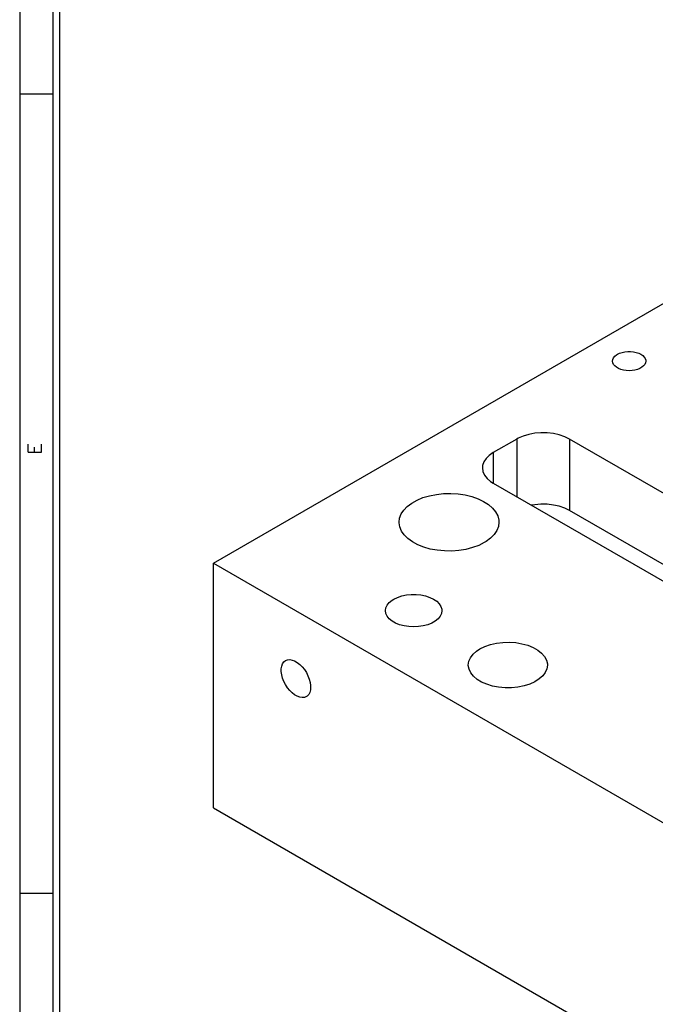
# Model space of a CAD drawing. Header units: inches. Extents: x 3 to 351, y 4 to 271.
# Tile 384 of 530: x 200 to 205, y 109 to 117. Entities that reach past the tile are written whole.
import ezdxf
from ezdxf.enums import TextEntityAlignment as Align

# ---------------------------------------------------------------- set-up
doc = ezdxf.new("R2010")
doc.units = ezdxf.units.IN
doc.header["$LTSCALE"] = 0.5
doc.header["$MEASUREMENT"] = 0
doc.layers.add('PLOTVIEW1', color=7, linetype='Continuous')
doc.layers.add('STR_1', color=7, linetype='Continuous')
doc.styles.add('VERO5-RomanD', font='romand__.ttf')

msp = doc.modelspace()

# ---------------------------------------------------------------- linework, layer by layer
at = {"layer": 'PLOTVIEW1', "color": 97, "linetype": 'Continuous'}
for p, q in [((200.2017, 139.1975), (200.2017, 105.1975)), ((200.4517, 139.1975), (200.4517, 105.1975)), ((200.5017, 139.1975), (200.5017, 105.1975)), ((200.4517, 116.1975), (200.2017, 116.1975)), ((200.4517, 110.1975), (200.2017, 110.1975))]:
    msp.add_line(p, q, dxfattribs=at)
at = {"layer": 'STR_1', "color": 190, "linetype": 'Continuous'}
for p, q in [((201.6566, 112.677), (208.3741, 116.5553)), ((204.705, 114.2517), (204.7239, 114.258)), ((204.7239, 114.258), (204.7444, 114.2623)), ((204.7444, 114.2623), (204.7658, 114.2645)), ((204.7658, 114.2645), (204.7876, 114.2645)), ((204.7876, 114.2645), (204.8091, 114.2623)), ((204.8091, 114.2623), (204.8296, 114.258)), ((204.8296, 114.258), (204.8484, 114.2517)), ((204.6517, 114.1926), (204.6536, 114.2052)), ((204.6536, 114.1801), (204.6517, 114.1926)), ((204.6536, 114.2052), (204.6593, 114.2173)), ((204.6593, 114.2173), (204.6685, 114.2287)), ((204.6685, 114.2287), (204.681, 114.239)), ((204.681, 114.239), (204.6883, 114.2437)), ((204.6883, 114.2437), (204.705, 114.2517)), ((204.8484, 114.2517), (204.8651, 114.2437)), ((204.8651, 114.2437), (204.8791, 114.234)), ((204.8791, 114.234), (204.89, 114.2231)), ((204.89, 114.2231), (204.8975, 114.2113)), ((204.8975, 114.2113), (204.9013, 114.1989)), ((204.9017, 114.1926), (204.8998, 114.1801)), ((204.9013, 114.1989), (204.9017, 114.1926)), ((204.6593, 114.1679), (204.6536, 114.1801)), ((204.6685, 114.1565), (204.6593, 114.1679)), ((204.681, 114.1462), (204.6685, 114.1565)), ((204.6964, 114.1373), (204.681, 114.1462)), ((204.7142, 114.1301), (204.6964, 114.1373)), ((204.734, 114.1248), (204.7142, 114.1301)), ((204.755, 114.1216), (204.734, 114.1248)), ((204.7767, 114.1205), (204.755, 114.1216)), ((204.7984, 114.1216), (204.7767, 114.1205)), ((204.8195, 114.1248), (204.7984, 114.1216)), ((204.8392, 114.1301), (204.8195, 114.1248)), ((204.8571, 114.1373), (204.8392, 114.1301)), ((204.8725, 114.1462), (204.8571, 114.1373)), ((204.885, 114.1565), (204.8725, 114.1462)), ((204.8942, 114.1679), (204.885, 114.1565)), ((204.8998, 114.1801), (204.8942, 114.1679)), ((203.9335, 113.6078), (203.7567, 113.5058)), ((203.9435, 113.6133), (203.9335, 113.6078)), ((203.9811, 113.6298), (203.9435, 113.6133)), ((204.0229, 113.6425), (203.9811, 113.6298)), ((204.0679, 113.6509), (204.0229, 113.6425)), ((204.1147, 113.6549), (204.0679, 113.6509)), ((204.162, 113.6542), (204.1147, 113.6549)), ((204.2084, 113.649), (204.162, 113.6542)), ((204.2526, 113.6393), (204.2084, 113.649)), ((204.2934, 113.6254), (204.2526, 113.6393)), ((204.3295, 113.6078), (204.2934, 113.6254)), ((208.9964, 110.9134), (204.3295, 113.6078)), ((203.7023, 113.4614), (203.6855, 113.4358)), ((203.7262, 113.4849), (203.7023, 113.4614)), ((203.7567, 113.5058), (203.7262, 113.4849)), ((203.6764, 113.409), (203.6747, 113.3914)), ((203.6747, 113.3914), (203.6787, 113.3642)), ((203.6855, 113.4358), (203.6764, 113.409)), ((203.6787, 113.3642), (203.6906, 113.3378)), ((203.6906, 113.3378), (203.71, 113.3129)), ((203.71, 113.3129), (203.7364, 113.2903)), ((203.7364, 113.2903), (203.7567, 113.2771)), ((203.7567, 113.2771), (208.4236, 110.5827)), ((203.1451, 113.1277), (203.1845, 113.1496)), ((203.1845, 113.1496), (203.229, 113.168)), ((203.229, 113.168), (203.2777, 113.1824)), ((203.2777, 113.1824), (203.3295, 113.1927)), ((203.3295, 113.1927), (203.3833, 113.1984)), ((203.3833, 113.1984), (203.438, 113.1996)), ((203.438, 113.1996), (203.4924, 113.1961)), ((203.4924, 113.1961), (203.5453, 113.1881)), ((203.5453, 113.1881), (203.5957, 113.1758)), ((203.5957, 113.1758), (203.6425, 113.1593)), ((203.6425, 113.1593), (203.6845, 113.1391)), ((203.0653, 113.0456), (203.0848, 113.0751)), ((203.0848, 113.0751), (203.1116, 113.1026)), ((203.1116, 113.1026), (203.1451, 113.1277)), ((203.6845, 113.1391), (203.7211, 113.1156)), ((203.7211, 113.1156), (203.7513, 113.0893)), ((203.7513, 113.0893), (203.7746, 113.0607)), ((204.0679, 113.1145), (204.0449, 113.1108)), ((204.1147, 113.1184), (204.0679, 113.1145)), ((204.162, 113.1178), (204.1147, 113.1184)), ((204.2084, 113.1125), (204.162, 113.1178)), ((204.2526, 113.1028), (204.2084, 113.1125)), ((204.2934, 113.089), (204.2526, 113.1028)), ((204.3295, 113.0714), (204.2934, 113.089)), ((203.0494, 112.9832), (203.0534, 113.0147)), ((203.0534, 113.0147), (203.0653, 113.0456)), ((203.7746, 113.0607), (203.7904, 113.0304)), ((203.7904, 113.0304), (203.7984, 112.9991)), ((208.7083, 110.5433), (204.3295, 113.0714)), ((203.0495, 112.9791), (203.0494, 112.9832)), ((203.0545, 112.9477), (203.0495, 112.9791)), ((203.0674, 112.917), (203.0545, 112.9477)), ((203.7954, 112.9517), (203.7835, 112.9208)), ((203.7994, 112.9832), (203.7954, 112.9517)), ((203.7984, 112.9991), (203.7994, 112.9832)), ((203.0879, 112.8877), (203.0674, 112.917)), ((203.1156, 112.8604), (203.0879, 112.8877)), ((203.1498, 112.8358), (203.1156, 112.8604)), ((203.7372, 112.8638), (203.7037, 112.8387)), ((203.764, 112.8913), (203.7372, 112.8638)), ((203.7835, 112.9208), (203.764, 112.8913)), ((203.1899, 112.8142), (203.1498, 112.8358)), ((203.235, 112.7963), (203.1899, 112.8142)), ((203.2841, 112.7824), (203.235, 112.7963)), ((203.3363, 112.7728), (203.2841, 112.7824)), ((203.552, 112.7796), (203.4993, 112.7711)), ((203.6019, 112.7925), (203.552, 112.7796)), ((203.6481, 112.8095), (203.6019, 112.7925)), ((203.6896, 112.8301), (203.6481, 112.8095)), ((203.7037, 112.8387), (203.6896, 112.8301)), ((203.3903, 112.7676), (203.3363, 112.7728)), ((203.445, 112.767), (203.3903, 112.7676)), ((203.4993, 112.7711), (203.445, 112.767)), ((201.6566, 112.677), (207.3842, 109.3702)), ((201.6566, 110.8399), (201.6566, 112.677)), ((203.0101, 112.4059), (203.0382, 112.4196)), ((203.0382, 112.4196), (203.0701, 112.4302)), ((203.0701, 112.4302), (203.1046, 112.4374)), ((203.1046, 112.4374), (203.1408, 112.4411)), ((203.1408, 112.4411), (203.1776, 112.4411)), ((203.1776, 112.4411), (203.2138, 112.4374)), ((203.2138, 112.4374), (203.2484, 112.4302)), ((203.2484, 112.4302), (203.2802, 112.4196)), ((203.2802, 112.4196), (203.3084, 112.4059)), ((202.9483, 112.3198), (202.9515, 112.341)), ((202.9515, 112.341), (202.961, 112.3615)), ((202.961, 112.3615), (202.9765, 112.3807)), ((202.9765, 112.3807), (202.9976, 112.3981)), ((202.9976, 112.3981), (203.0101, 112.4059)), ((203.3084, 112.4059), (203.332, 112.3897)), ((203.332, 112.3897), (203.3504, 112.3713)), ((203.3504, 112.3713), (203.363, 112.3513)), ((203.363, 112.3513), (203.3694, 112.3304)), ((202.9515, 112.2987), (202.9483, 112.3198)), ((202.961, 112.2782), (202.9515, 112.2987)), ((202.9765, 112.2589), (202.961, 112.2782)), ((203.3575, 112.2782), (203.3419, 112.2589)), ((203.367, 112.2987), (203.3575, 112.2782)), ((203.3702, 112.3198), (203.367, 112.2987)), ((203.3694, 112.3304), (203.3702, 112.3198)), ((202.9976, 112.2415), (202.9765, 112.2589)), ((203.0236, 112.2265), (202.9976, 112.2415)), ((203.0538, 112.2143), (203.0236, 112.2265)), ((203.0871, 112.2054), (203.0538, 112.2143)), ((203.1226, 112.1999), (203.0871, 112.2054)), ((203.1592, 112.198), (203.1226, 112.1999)), ((203.1959, 112.1999), (203.1592, 112.198)), ((203.2314, 112.2054), (203.1959, 112.1999)), ((203.2647, 112.2143), (203.2314, 112.2054)), ((203.2948, 112.2265), (203.2647, 112.2143)), ((203.3208, 112.2415), (203.2948, 112.2265)), ((203.3419, 112.2589), (203.3208, 112.2415)), ((203.6564, 112.0328), (203.6936, 112.0509)), ((203.6936, 112.0509), (203.7353, 112.0654)), ((203.7353, 112.0654), (203.7807, 112.0757)), ((203.7807, 112.0757), (203.8283, 112.0815)), ((203.8283, 112.0815), (203.8769, 112.0829)), ((203.8769, 112.0829), (203.9253, 112.0796)), ((203.9253, 112.0796), (203.972, 112.0717)), ((203.972, 112.0717), (204.016, 112.0596)), ((204.016, 112.0596), (204.0559, 112.0435)), ((204.0559, 112.0435), (204.0907, 112.0238)), ((203.5735, 111.9396), (203.5853, 111.9668)), ((203.5853, 111.9668), (203.6048, 111.9926)), ((203.6048, 111.9926), (203.6312, 112.0162)), ((203.6312, 112.0162), (203.6564, 112.0328)), ((204.0907, 112.0238), (204.1194, 112.0011)), ((204.1194, 112.0011), (204.1414, 111.9761)), ((204.1414, 111.9761), (204.156, 111.9492)), ((202.1653, 111.8842), (202.1686, 111.9041)), ((202.1686, 111.9041), (202.1752, 111.9212)), ((202.1752, 111.9212), (202.1848, 111.9349)), ((202.1848, 111.9349), (202.1972, 111.9448)), ((202.1972, 111.9448), (202.212, 111.9506)), ((202.212, 111.9506), (202.2287, 111.9521)), ((202.2287, 111.9521), (202.2468, 111.9492)), ((202.2468, 111.9492), (202.2657, 111.9421)), ((202.2657, 111.9421), (202.285, 111.931)), ((202.285, 111.931), (202.3039, 111.9162)), ((202.3039, 111.9162), (202.322, 111.8982)), ((202.322, 111.8982), (202.3387, 111.8774)), ((203.5695, 111.9116), (203.5735, 111.9396)), ((203.5695, 111.9078), (203.5695, 111.9116)), ((203.5746, 111.8799), (203.5695, 111.9078)), ((204.156, 111.9492), (204.1627, 111.9214)), ((204.1632, 111.9116), (204.1592, 111.8835)), ((204.1627, 111.9214), (204.1632, 111.9116)), ((202.1653, 111.8619), (202.1653, 111.8842)), ((202.1686, 111.8381), (202.1653, 111.8619)), ((202.1752, 111.8134), (202.1686, 111.8381)), ((202.3387, 111.8774), (202.3535, 111.8546)), ((202.3535, 111.8546), (202.3659, 111.8304)), ((202.3659, 111.8304), (202.3755, 111.8056)), ((203.5875, 111.8528), (203.5746, 111.8799)), ((203.6079, 111.8272), (203.5875, 111.8528)), ((203.6352, 111.804), (203.6079, 111.8272)), ((204.1279, 111.8305), (204.1014, 111.8069)), ((204.1473, 111.8563), (204.1279, 111.8305)), ((204.1592, 111.8835), (204.1473, 111.8563)), ((202.1848, 111.7886), (202.1752, 111.8134)), ((202.1972, 111.7644), (202.1848, 111.7886)), ((202.212, 111.7416), (202.1972, 111.7644)), ((202.3755, 111.8056), (202.3821, 111.7809)), ((202.3821, 111.7809), (202.3854, 111.7571)), ((202.3858, 111.7457), (202.3842, 111.7245)), ((202.3854, 111.7571), (202.3858, 111.7457)), ((203.6688, 111.7836), (203.6352, 111.804)), ((203.7077, 111.7667), (203.6688, 111.7836)), ((203.7508, 111.7537), (203.7077, 111.7667)), ((203.7971, 111.7449), (203.7508, 111.7537)), ((203.8452, 111.7406), (203.7971, 111.7449)), ((203.9418, 111.7458), (203.8939, 111.7409)), ((203.9878, 111.7552), (203.9418, 111.7458)), ((204.0304, 111.7687), (203.9878, 111.7552)), ((204.0687, 111.7861), (204.0304, 111.7687)), ((204.1014, 111.8069), (204.0687, 111.7861)), ((202.2287, 111.7208), (202.212, 111.7416)), ((202.2468, 111.7028), (202.2287, 111.7208)), ((202.2657, 111.688), (202.2468, 111.7028)), ((202.285, 111.6768), (202.2657, 111.688)), ((202.3039, 111.6698), (202.285, 111.6768)), ((202.322, 111.6669), (202.3039, 111.6698)), ((202.3535, 111.6742), (202.3387, 111.6684)), ((202.36, 111.6786), (202.3535, 111.6742)), ((202.371, 111.6905), (202.36, 111.6786)), ((202.3792, 111.7059), (202.371, 111.6905)), ((202.3842, 111.7245), (202.3792, 111.7059)), ((203.8939, 111.7409), (203.8452, 111.7406)), ((202.3387, 111.6684), (202.322, 111.6669)), ((201.6566, 110.8399), (207.3842, 107.5331))]:
    msp.add_line(p, q, dxfattribs=at)
at = {"layer": 'STR_1', "color": 96, "linetype": 'Continuous'}
for p, q in [((203.9335, 113.6078), (203.9335, 113.1751)), ((204.3295, 113.6078), (204.3295, 113.0714)), ((203.7567, 113.5058), (203.7567, 113.2771))]:
    msp.add_line(p, q, dxfattribs=at)

# ---------------------------------------------------------------- texts
at = {"layer": 'PLOTVIEW1', "color": 56, "linetype": 'Continuous', "style": 'VERO5-RomanD', "width": 1.001635}
msp.add_text('E', height=0.1, rotation=90, dxfattribs=at).set_placement((200.3663, 113.4897), (200.3663, 113.5793), align=Align.FIT)

doc.saveas('drawing.dxf')
